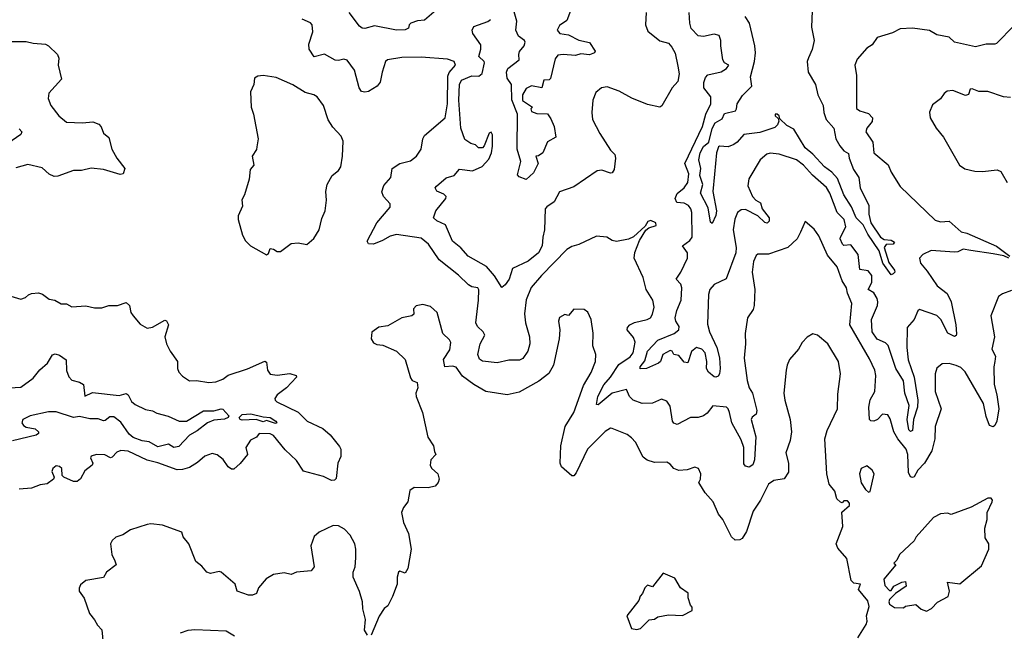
# Model space of a CAD drawing. Extents: x 1552294 to 1694791, y 811929 to 917222.
# Tile 479 of 643: x 1671198 to 1676809, y 852647 to 856134. Entities that reach past the tile are written whole.
import ezdxf

# ---------------------------------------------------------------- set-up
doc = ezdxf.new("R2010")
doc.units = 0

msp = doc.modelspace()

# ---------------------------------------------------------------- linework, layer by layer
at = {"layer": '0CON10XD'}
for points in [[(1673571.7, 856188.3), (1673505, 856131.1), (1673465, 856128.1), (1673426.7, 856115), (1673416.7, 856105), (1673413.3, 856085), (1673394.3, 856075.7), (1673345, 856074.5), (1673220.7, 856099.3), (1673165, 856083.8), (1673150, 856085), (1673135, 856096.7), (1673076.2, 856175)], [(1674768, 856175), (1674764.1, 856104.1), (1674777.7, 856067.7), (1674845, 856013.3), (1674895, 856000), (1674915, 855976.7), (1674932.3, 855942.3), (1674949.2, 855869.2), (1674956, 855825), (1674947.6, 855782.4), (1674916, 855745), (1674857.5, 855642.5), (1674845, 855635.8), (1674775, 855650), (1674686.4, 855686.4), (1674615, 855725.6), (1674545, 855751.5), (1674514, 855745), (1674482, 855718), (1674464.4, 855675), (1674457.5, 855605), (1674462.5, 855565), (1674503.5, 855485), (1674565, 855390), (1674589.2, 855365), (1674593.1, 855345), (1674585, 855280), (1674575, 855261.2), (1674565, 855259.2), (1674515, 855275.8), (1674488.3, 855271.7), (1674355, 855181.4), (1674275, 855152), (1674244.2, 855095), (1674202.1, 855067.9), (1674192.2, 855055), (1674187.9, 854935), (1674179.6, 854895), (1674174.6, 854845), (1674153.6, 854805), (1674095, 854758.1), (1674006.2, 854715), (1673986.7, 854655), (1673965, 854621.4), (1673945, 854606.2), (1673902.7, 854672.7), (1673857.4, 854727.4), (1673754.3, 854785), (1673712.6, 854832.6), (1673665, 854871.2), (1673624.5, 854964.5), (1673575, 854988), (1673556, 855005), (1673568.9, 855045), (1673625.8, 855115), (1673628, 855125), (1673615, 855139.2), (1673575, 855156.2), (1673566, 855175), (1673572.5, 855185), (1673628.1, 855231.9), (1673673.8, 855246.2), (1673705, 855281.1), (1673778.3, 855271.7), (1673833.1, 855296.9), (1673870.8, 855339.2), (1673886, 855374), (1673892.6, 855412.6), (1673892.3, 855477.7), (1673885, 855492), (1673873.8, 855486.2), (1673845.7, 855415), (1673835, 855403.3), (1673813, 855403), (1673795, 855420), (1673768.3, 855428.3), (1673735, 855450), (1673712.5, 855515), (1673699.7, 855675), (1673703.8, 855765), (1673715, 855788.8), (1673775, 855813.3), (1673815, 855811.3), (1673833, 855827), (1673847.2, 855887.2), (1673845.7, 855895.7), (1673814.4, 855925), (1673826, 855965), (1673825, 855990), (1673780, 856055), (1673776.2, 856075), (1673786.7, 856095), (1673865, 856123.1), (1673880.5, 856135)], [(1674337.1, 856185), (1674315, 856130), (1674275, 856100.6), (1674260, 856075), (1674276.2, 856055), (1674325, 856047.5), (1674385, 856017.8), (1674445, 856003.1), (1674476.5, 855955), (1674473.6, 855945), (1674445, 855933.4), (1674395, 855939.6), (1674365, 855928.9), (1674294.7, 855935.3), (1674265, 855931.1), (1674248.5, 855911.5), (1674221.9, 855798.1), (1674215, 855792), (1674185, 855790), (1674174, 855746), (1674115, 855756.7), (1674085, 855742.5), (1674062.5, 855705), (1674063.6, 855673.6), (1674120, 855635), (1674110, 855625), (1674115, 855610), (1674145, 855600), (1674205, 855596.7), (1674225, 855568.8), (1674244.3, 855525), (1674253.8, 855465), (1674205, 855437.5), (1674180, 855375), (1674155, 855357.5), (1674140, 855355), (1674152.5, 855315), (1674125, 855260.8), (1674085, 855222.5), (1674045, 855237.5), (1674035, 855250), (1674052.9, 855325), (1674033.3, 855396.7), (1674034.2, 855595), (1674003.1, 855676.9), (1674001.2, 855765), (1673975, 855800), (1673972.5, 855835), (1673980.5, 855855), (1674044.4, 855905), (1674041.9, 855935), (1674046.8, 855953.2), (1674072, 855985), (1674078.6, 856005), (1674074, 856015), (1674040.9, 856040.9), (1674024.4, 856075), (1674030.5, 856125), (1674008, 856205)], [(1676835, 854774.7), (1676806.9, 854786.9), (1676745, 854799.3), (1676617.4, 854817.4), (1676575, 854825.8), (1676545, 854810.8), (1676525, 854808), (1676391.6, 854818.4), (1676344.4, 854795.6), (1676326.5, 854775), (1676330.5, 854745), (1676369.5, 854699.5), (1676426.3, 854616.3), (1676482.7, 854572.7), (1676506.9, 854525), (1676533.3, 854395), (1676536.5, 854343.5), (1676535, 854334.2), (1676525, 854326.9), (1676487.3, 854347.3), (1676446.6, 854425), (1676425, 854447.3), (1676325, 854481.2), (1676315.8, 854474.2), (1676295, 854423.8), (1676255, 854378.8), (1676253.1, 854265), (1676260.2, 854195), (1676294.4, 854095), (1676315.6, 853964.4), (1676315.2, 853925), (1676291.1, 853855), (1676285, 853791.2), (1676275, 853785.5), (1676264, 853795), (1676254.6, 853855), (1676266.2, 853935), (1676241.5, 854005), (1676234.7, 854075), (1676190.6, 854145), (1676147, 854277), (1676131, 854291), (1676085, 854311.6), (1676055.4, 854355), (1676051.8, 854425), (1676085.8, 854504.2), (1676089, 854525), (1676084.4, 854545), (1676066, 854576), (1676032.3, 854595), (1676053.9, 854635), (1676053.8, 854675), (1676032.6, 854702.6), (1675985, 854709.5), (1675975.9, 854795), (1675935, 854851.1), (1675895, 854845.9), (1675886.5, 854855), (1675873.5, 854885), (1675874.8, 854895), (1675906.1, 854953.9), (1675895.7, 854995), (1675856.7, 855035), (1675814.4, 855144.4), (1675795, 855176.5), (1675716.7, 855246.7), (1675665, 855304.4), (1675624.6, 855334.6), (1675525, 855367.8), (1675475, 855372.5), (1675455, 855367.1), (1675418, 855335), (1675352.6, 855227.4), (1675347, 855187), (1675374.5, 855125), (1675392.9, 855105), (1675419.1, 855089.1), (1675429.1, 855055), (1675468.6, 855005), (1675469.2, 854985), (1675456.9, 854973.1), (1675445, 854977.1), (1675405.1, 855015.1), (1675335, 855051.8), (1675309.4, 855050.6), (1675288.9, 855035), (1675272.6, 854997.4), (1675264.2, 854935.8), (1675280.8, 854835), (1675279.4, 854805), (1675224.4, 854655.6), (1675155, 854624.2), (1675130.6, 854595), (1675123.5, 854566.5), (1675117.3, 854397.3), (1675128.2, 854355), (1675170, 854265), (1675185.9, 854205.9), (1675189.2, 854145), (1675185.8, 854115), (1675178.3, 854101.7), (1675165, 854095.2), (1675155, 854098.4), (1675123.9, 854123.9), (1675112.6, 854145), (1675113.4, 854185), (1675103.3, 854235), (1675085, 854255.2), (1675055, 854265.3), (1675026.9, 854243.1), (1675005, 854177.1), (1674985, 854182.1), (1674955, 854220), (1674925.5, 854225.5), (1674916.4, 854245), (1674905, 854248.2), (1674863.3, 854225), (1674848.9, 854185), (1674837.9, 854175), (1674770, 854145), (1674733.1, 854143.1), (1674733.8, 854155), (1674760.4, 854189.6), (1674775, 854243.3), (1674833.8, 854306.2), (1674926.9, 854345), (1674954.6, 854365.4), (1674956.7, 854385), (1674936.1, 854415), (1674934.1, 854435), (1674943.3, 854476.7), (1674968.2, 854535), (1674970.7, 854605), (1674965.2, 854625.2), (1674938.8, 854655), (1674965.9, 854694.1), (1675003.8, 854775), (1675004.1, 854805), (1674975.5, 854845), (1675016.9, 854875), (1675030, 854895), (1675027.5, 855035), (1675023.2, 855055), (1675009.1, 855075), (1674985, 855087.8), (1674942.3, 855092.3), (1674934, 855115), (1674945, 855142.5), (1674984.1, 855175), (1675005.2, 855205), (1675011.6, 855255), (1674988.9, 855315), (1675089.1, 855525), (1675107.6, 855595), (1675136.5, 855655), (1675135.7, 855695), (1675095.8, 855745), (1675096.2, 855776.2), (1675106, 855805), (1675120.3, 855819.7), (1675195, 855836.9), (1675226, 855855), (1675240, 855875), (1675215, 855888.8), (1675205.7, 855905.7), (1675192.9, 855985), (1675194.3, 856015), (1675184.2, 856044.2), (1675155, 856052), (1675095, 856038), (1675065, 856042.5), (1675025, 856084), (1675016.5, 856115), (1675013.1, 856175)], [(1675714.7, 856185.3), (1675711, 856091), (1675725.6, 856015), (1675714.4, 855964.4), (1675693.3, 855916.7), (1675684.7, 855894.7), (1675690.5, 855835), (1675733.5, 855765), (1675746, 855706), (1675776.9, 855645), (1675781.2, 855605), (1675793.9, 855565), (1675837.1, 855515), (1675848.5, 855455), (1675871.3, 855415), (1675895, 855386.9), (1675920.6, 855370.6), (1675924.1, 855345), (1675949, 855279), (1675980.4, 855235), (1675987.2, 855175), (1676036.6, 855075), (1676037.3, 855025), (1676048.1, 854975), (1676103.1, 854895), (1676125, 854881.5), (1676165, 854876.4), (1676182.5, 854865), (1676176.1, 854853.9), (1676135, 854852.2), (1676123.6, 854835), (1676150.5, 854750.5), (1676183.3, 854705), (1676185.5, 854695), (1676175, 854684.5), (1676165, 854680), (1676116.2, 854745), (1676095.8, 854815.8), (1676030.5, 854910.5), (1676004.7, 854964.7), (1675965, 855004.4), (1675937.8, 855067.8), (1675894.9, 855134.9), (1675857.7, 855227.7), (1675825.6, 855265.6), (1675784.8, 855294.8), (1675717.9, 855367.9), (1675674.2, 855404.2), (1675610.4, 855510.4), (1675569.8, 855529.8), (1675529.3, 855569.3), (1675526, 855585), (1675515, 855596.2), (1675504, 855595), (1675502.5, 855585), (1675520.8, 855570.8), (1675523.8, 855555), (1675516.9, 855535), (1675501, 855519), (1675415, 855491.3), (1675325, 855480), (1675287.3, 855435), (1675267.8, 855422.2), (1675235, 855409.1), (1675186.8, 855413.2), (1675180.9, 855409.1), (1675169.3, 855375), (1675157.5, 855252.5), (1675147.9, 855155), (1675168.9, 855045), (1675165, 855017.5), (1675145, 854972.5), (1675135, 854980), (1675121.9, 855061.9), (1675078.2, 855145), (1675090, 855195), (1675074.2, 855245), (1675079, 855285), (1675068.1, 855335), (1675074.8, 855375), (1675095, 855411.2), (1675124.3, 855435), (1675144.4, 855514.4), (1675161.8, 855545), (1675201.6, 855568.4), (1675215, 855598.9), (1675276.2, 855615), (1675283.3, 855625), (1675287.2, 855655), (1675317.4, 855702.6), (1675370, 855755), (1675362.4, 855807.6), (1675385.3, 855895), (1675391.1, 855945), (1675388, 855985), (1675357.7, 856115), (1675332.1, 856152.1)], [(1676850.8, 854589.2), (1676798.3, 854571.7), (1676776.2, 854555), (1676732.5, 854445), (1676753.1, 854325), (1676738.5, 854255), (1676758.1, 854215), (1676754.5, 854184.5), (1676748.8, 854155), (1676751.8, 854055), (1676767.3, 853995), (1676778.1, 853915), (1676767.1, 853845), (1676755, 853820), (1676745, 853812.5), (1676725, 853820), (1676705, 853872.5), (1676690, 853945), (1676585, 854127.1), (1676560.3, 854150.3), (1676535, 854162), (1676495, 854174), (1676455, 854172), (1676425, 854146.7), (1676414.5, 854115.5), (1676414.2, 854015), (1676449.2, 853915), (1676414.4, 853815), (1676413.6, 853745), (1676395.8, 853675), (1676354.6, 853605.4), (1676315.4, 853565), (1676295, 853528), (1676285, 853523.8), (1676275, 853527.5), (1676262.8, 853552.8), (1676258.4, 853655), (1676250, 853685), (1676202, 853745), (1676178.5, 853785), (1676158.8, 853858.8), (1676145, 853881.1), (1676115, 853884), (1676085.5, 853854.5), (1676065, 853845.3), (1676047.4, 853847.4), (1676040.4, 853855), (1676037.1, 853925), (1676044.3, 853965.7), (1676070.8, 854015), (1676077.3, 854105), (1676070.5, 854135), (1676040.4, 854200.4), (1675928.8, 854395), (1675939.5, 854515), (1675915.8, 854574.2), (1675910, 854605), (1675885.6, 854645), (1675856.9, 854725), (1675801.9, 854791.9), (1675751.2, 854901.2), (1675725, 854940), (1675675, 854982.5), (1675647.7, 854922.3), (1675628.8, 854885), (1675575, 854836), (1675465, 854797.5), (1675405, 854798), (1675395, 854790), (1675379.6, 854755), (1675371.8, 854695), (1675386.7, 854595), (1675384.4, 854505), (1675377.5, 854482.5), (1675345.8, 854434.2), (1675331.4, 854345), (1675334.6, 854285), (1675326.2, 854205), (1675343.6, 854076.4), (1675355.3, 854035), (1675373.8, 854003.8), (1675398.8, 853905), (1675394.6, 853885.4), (1675372.3, 853867.7), (1675366.2, 853853.8), (1675392.4, 853755), (1675386.2, 853623.8), (1675375, 853595.8), (1675355, 853582), (1675335, 853588), (1675325, 853601.2), (1675324.3, 853694.3), (1675309.4, 853739.4), (1675255.5, 853835), (1675242.5, 853895), (1675235, 853915.8), (1675225, 853924.3), (1675147.7, 853932.3), (1675115, 853890.8), (1675095, 853875.6), (1675065, 853866.7), (1675020, 853865), (1674945, 853826.2), (1674925, 853834), (1674917.5, 853845), (1674905, 853930), (1674885, 853959.2), (1674855, 853970.8), (1674805, 853947.1), (1674745.9, 853945.9), (1674693.3, 853965), (1674673.8, 853985), (1674656.1, 854026.1), (1674574.6, 854005.4), (1674495, 853937.5), (1674485, 853940), (1674493.3, 853985), (1674526.9, 854053.1), (1674565, 854096.2), (1674612.7, 854167.3), (1674677.6, 854212.4), (1674693.9, 854235), (1674705.3, 854295.3), (1674695, 854322.5), (1674660, 854365), (1674661.7, 854378.3), (1674675, 854393.3), (1674701.9, 854408.1), (1674774.6, 854425.4), (1674792.5, 854435), (1674804.5, 854455), (1674814.5, 854495), (1674806.7, 854535), (1674768.6, 854595), (1674751.4, 854665), (1674699.4, 854775), (1674703.7, 854806.3), (1674730.8, 854875), (1674766.4, 854933.6), (1674783, 854947), (1674825, 854960), (1674822.5, 854975), (1674795, 854990), (1674777, 854983), (1674763, 854957), (1674695, 854896.7), (1674667.3, 854882.7), (1674599.5, 854869.5), (1674575, 854876), (1674544.2, 854894.2), (1674485, 854899.2), (1674385, 854851.4), (1674345, 854841.4), (1674315, 854823.5), (1674170.8, 854675), (1674113.4, 854606.6), (1674085, 854536.2), (1674075, 854457.5), (1674080.4, 854405), (1674102.2, 854325), (1674104.4, 854285), (1674094.4, 854245), (1674065, 854202.5), (1674046.3, 854193.7), (1673985, 854192.1), (1673917.9, 854177.9), (1673835, 854187.1), (1673818.5, 854198.5), (1673808.5, 854225), (1673821.2, 854285), (1673848.2, 854335), (1673840, 854355), (1673806, 854385), (1673798.2, 854405), (1673813.3, 854535), (1673814.3, 854594.3), (1673808, 854605), (1673775, 854611.1), (1673755, 854621.8), (1673697.9, 854677.9), (1673587.5, 854765), (1673527.8, 854855), (1673485, 854888.6), (1673345, 854909.3), (1673309.4, 854900.6), (1673265, 854874.2), (1673215, 854854.7), (1673185.7, 854855.7), (1673178.6, 854871.4), (1673233.3, 854975), (1673308.6, 855065), (1673308.6, 855085), (1673270.8, 855125), (1673262.3, 855152.3), (1673272.2, 855187.8), (1673312.5, 855235), (1673321.4, 855285), (1673365, 855313.3), (1673425, 855330), (1673459.2, 855355), (1673485.8, 855395), (1673495.7, 855454.3), (1673505.5, 855474.5), (1673622.5, 855575), (1673636.1, 855653.9), (1673637.5, 855812.5), (1673646.2, 855833.8), (1673681.2, 855875), (1673674.4, 855895), (1673635, 855908.5), (1673485, 855921), (1673375, 855918.5), (1673293.1, 855905), (1673282.5, 855895), (1673264.1, 855835), (1673252.7, 855777.3), (1673235.2, 855754.8), (1673185, 855724.6), (1673165, 855720.4), (1673145, 855724.4), (1673131.5, 855745), (1673106, 855846), (1673063.6, 855903.6), (1673045, 855909.5), (1673015, 855900.7), (1672995, 855902.5), (1672935, 855937.3), (1672875, 855922.2), (1672846.9, 855965), (1672846, 855994), (1672867.4, 856065), (1672865.4, 856105), (1672855, 856116.9), (1672807, 856137)], [(1676865, 856101.4), (1676765, 855998.8), (1676755, 855993.8), (1676705, 855994.4), (1676645, 855978.9), (1676526, 856006), (1676494.3, 856034.3), (1676425, 856048.5), (1676382.6, 856072.6), (1676285.4, 856085.4), (1676215, 856082.7), (1676171.7, 856058.3), (1676085, 856032.9), (1676055, 855991.2), (1676025, 855971.2), (1675970.9, 855909.1), (1675957.5, 855875), (1675967.5, 855815), (1675967.3, 855765), (1675967.5, 855627.5), (1675985, 855613.5), (1676035, 855599.4), (1676058.4, 855575), (1676055, 855554.3), (1676025.8, 855515), (1676019.2, 855495), (1676058.9, 855435), (1676065.4, 855375.4), (1676146.2, 855306.2), (1676163.8, 855265), (1676215, 855183.8), (1676415, 854991.2), (1676445, 854981.9), (1676495, 854985.6), (1676562.5, 854925), (1676595, 854916.2), (1676765, 854843.1), (1676841.4, 854785)], [(1671145, 856010), (1671235, 856010), (1671275, 856000), (1671343.9, 855993.9), (1671362.5, 855985), (1671412.5, 855935), (1671420, 855915), (1671416.2, 855875), (1671436.7, 855795), (1671364, 855715), (1671360, 855685), (1671375.8, 855645), (1671420.8, 855585), (1671465, 855550.6), (1671555, 855545.5), (1671615, 855552.2), (1671648.3, 855538.3), (1671662.5, 855522.5), (1671675, 855487.5), (1671705, 855462.5), (1671722.5, 855395), (1671752, 855345), (1671796.7, 855285), (1671787.5, 855255), (1671769.5, 855250.5), (1671675, 855280.6), (1671605, 855288.1), (1671550, 855275), (1671505, 855273.8), (1671415, 855241.4), (1671395, 855240), (1671365, 855252.5), (1671325, 855290), (1671245, 855308.1), (1671175, 855289.2)], [(1672605, 854793.3), (1672615, 854800), (1672625, 854830), (1672645, 854826.2), (1672665, 854813.3), (1672685, 854812.5), (1672745, 854857.5), (1672785, 854862.5), (1672835, 854852.5), (1672873.6, 854886.4), (1672903.8, 854936.2), (1672919.5, 855000.5), (1672938, 855045), (1672945.7, 855105), (1672942, 855155), (1672950, 855195), (1672978, 855245), (1673013.8, 855275), (1673028, 855295), (1673038, 855355), (1673041.7, 855441.7), (1673030.5, 855470.5), (1672982.1, 855522.1), (1672955, 855563.3), (1672928.6, 855645), (1672893.8, 855695), (1672873.9, 855706.1), (1672825, 855718.8), (1672755, 855763.3), (1672660, 855805), (1672585, 855816.7), (1672555, 855812.5), (1672535, 855800), (1672532.5, 855765), (1672513.6, 855723.6), (1672516.2, 855635), (1672530, 855595), (1672556, 855455), (1672548.3, 855408.3), (1672547, 855393), (1672523.3, 855355), (1672532.5, 855305), (1672510.7, 855279.3), (1672506.1, 855223.9), (1672478.8, 855135), (1672463.8, 855106.2), (1672468.3, 855071.7), (1672443.3, 855015), (1672443.3, 854995), (1672466.7, 854905), (1672485, 854872.5), (1672513.9, 854843.9), (1672605, 854793.3)], [(1676845, 855691.2), (1676805, 855694), (1676715, 855724.4), (1676664.4, 855724.4), (1676625, 855740), (1676615, 855737.5), (1676605, 855707.5), (1676587.7, 855702.3), (1676515, 855730), (1676484.1, 855725.9), (1676466.1, 855713.9), (1676445, 855683.3), (1676400.7, 855649.3), (1676383.6, 855606.4), (1676386.7, 855575), (1676420.8, 855515), (1676462.5, 855465), (1676554.1, 855304.1), (1676584.1, 855284.1), (1676641.2, 855271.2), (1676685, 855268), (1676768.3, 855278.3), (1676789.3, 855269.3), (1676796.7, 855255), (1676825.9, 855205.9)], [(1671195, 855512.5), (1671210, 855495), (1671205, 855480), (1671105, 855410.5)], [(1671147.7, 854557.7), (1671205, 854540), (1671230.7, 854549.3), (1671247.5, 854565), (1671265, 854573.8), (1671305, 854577.1), (1671328.3, 854568.3), (1671365, 854540.8), (1671397.5, 854535), (1671433.6, 854513.6), (1671465, 854513.3), (1671495, 854497.5), (1671575, 854502), (1671625, 854491.4), (1671665, 854492), (1671705, 854503.8), (1671755, 854504), (1671805, 854522), (1671823.8, 854505), (1671832, 854465), (1671844, 854445), (1671885, 854397.5), (1671925, 854375.8), (1671955, 854380.6), (1672025, 854421.2), (1672035, 854417.5), (1672046.2, 854395), (1672025.6, 854325), (1672034.3, 854285), (1672054.4, 854245), (1672096.7, 854185), (1672097.5, 854145), (1672105, 854124), (1672125, 854100.8), (1672165, 854075.8), (1672205, 854076.7), (1672275, 854065.5), (1672315, 854068.9), (1672355, 854084.3), (1672385, 854106.9), (1672496.2, 854143.8), (1672595, 854187.1), (1672605, 854181.2), (1672610, 854135), (1672625, 854113.5), (1672665, 854106.4), (1672737.2, 854117.2), (1672773.8, 854105), (1672776, 854095), (1672718.6, 854035), (1672664.3, 853995), (1672652, 853975), (1672654.2, 853965), (1672663.8, 853955), (1672785, 853895.8), (1672836.7, 853845), (1672925, 853802.5), (1672966.4, 853766.4), (1673021.1, 853701.1), (1673027.1, 853685), (1673027.3, 853642.7), (1673011.2, 853605), (1673001.7, 853518.3), (1672991.7, 853508.3), (1672973.8, 853506.2), (1672929.2, 853529.2), (1672815, 853560.3), (1672775, 853620.8), (1672711, 853681), (1672645, 853762.5), (1672625, 853773.2), (1672562.5, 853775), (1672546.4, 853753.6), (1672513.6, 853736.4), (1672486.7, 853695), (1672496.7, 853655), (1672455, 853603.3)], [(1675975, 852610), (1676022.5, 852685), (1676027.8, 852705), (1676024.2, 852735.8), (1676037.9, 852787.9), (1676031.2, 852821.2), (1675977.5, 852885), (1675990, 852915), (1675952.3, 852922.3), (1675935.8, 852935.8), (1675911.7, 853061.7), (1675860.9, 853120.9), (1675850.8, 853145), (1675888.8, 853245), (1675883, 853327), (1675927.5, 853365), (1675927, 853377), (1675915, 853390), (1675895, 853390), (1675885, 853380), (1675875, 853382.5), (1675855, 853402.5), (1675842.5, 853445), (1675810, 853485), (1675798, 853545), (1675787.1, 853745), (1675799.1, 853790.9), (1675857.5, 853915), (1675860.3, 853999.7), (1675875.7, 854115), (1675864.2, 854185), (1675803.8, 854285), (1675745, 854336.2), (1675717, 854343), (1675685, 854323.3), (1675656.4, 854293.6), (1675636.7, 854255), (1675585, 854196.7), (1675570.8, 854165), (1675566, 854136), (1675553.1, 854005), (1675558.1, 853965), (1675588, 853855), (1675595.7, 853785), (1675589.2, 853735), (1675564.4, 853665), (1675580, 853605), (1675579.4, 853555), (1675555, 853517.1), (1675495, 853506.9), (1675464.4, 853485), (1675419.5, 853395), (1675377.6, 853332.4), (1675340, 853215), (1675315, 853176), (1675301.4, 853168.6), (1675275, 853166.7), (1675255, 853186.2), (1675205.6, 853285), (1675180.6, 853315), (1675149.2, 853385), (1675105, 853436.2), (1675074, 853485), (1675068.8, 853495), (1675078, 853515), (1675078.6, 853545), (1675065.6, 853575.6), (1675045, 853582.5), (1675001.7, 853568.3), (1674955, 853564), (1674925.6, 853575.6), (1674905, 853600), (1674885, 853611.5), (1674815, 853610), (1674773.2, 853623.2), (1674750.2, 853640.2), (1674707.1, 853725), (1674685, 853750.8), (1674658.9, 853768.9), (1674575, 853803.8), (1674565, 853806), (1674535, 853785.6), (1674433.3, 853685), (1674369.7, 853550.3), (1674356.1, 853533.9), (1674345, 853533.3), (1674285.8, 853585), (1674278.5, 853605), (1674281.9, 853705), (1674306.2, 853815), (1674356.1, 853895), (1674410.8, 854049.2), (1674455, 854123.1), (1674478.8, 854185), (1674480.5, 854225), (1674464.4, 854275), (1674466.2, 854346.2), (1674454, 854425), (1674435, 854466.7), (1674415, 854481.2), (1674355.9, 854484.1), (1674325, 854446.7), (1674305, 854453.8), (1674273.4, 854436.6), (1674268.6, 854415), (1674275.6, 854365), (1674272.9, 854315), (1674240.4, 854165), (1674213.2, 854116.8), (1674156.8, 854073.2), (1674045, 854011.1), (1673975, 853995.7), (1673855, 854014.6), (1673785, 854053.6), (1673720.7, 854100.7), (1673685, 854152.2), (1673665, 854159.2), (1673620, 854155), (1673613.9, 854196.1), (1673649.1, 854250.9), (1673654.3, 854294.3), (1673647.9, 854307.9), (1673610, 854345), (1673576, 854465), (1673539.7, 854499.7), (1673495, 854510.8), (1673457, 854503), (1673441.2, 854485), (1673444, 854455), (1673433.3, 854445), (1673375, 854433.8), (1673295, 854389.2), (1673245, 854381.2), (1673205, 854352.5), (1673201.2, 854315), (1673215, 854291.2), (1673232.2, 854282.2), (1673267.4, 854277.4), (1673345, 854243.3), (1673395, 854197.5), (1673425, 854092.5), (1673435, 854077.5), (1673462.5, 854065), (1673466.7, 854035), (1673456.2, 854005), (1673458, 853985), (1673493.8, 853895), (1673523, 853753), (1673556.7, 853705), (1673561.7, 853671.7), (1673568.8, 853655), (1673540, 853625), (1673536.7, 853595), (1673545, 853577.5), (1673580, 853545), (1673588.8, 853515), (1673583.3, 853495), (1673565, 853473.8), (1673525, 853464.3), (1673445, 853467.5), (1673421.2, 853448.8), (1673410, 853385), (1673385, 853352.5), (1673374, 853325), (1673385, 853267.5), (1673414.2, 853205), (1673428.6, 853115), (1673410, 853005), (1673395, 852977.5), (1673365, 852990), (1673356.4, 852983.6), (1673348, 852955), (1673348, 852915), (1673323.3, 852845), (1673295, 852792.5), (1673275, 852777.5), (1673246.4, 852733.6), (1673200, 852625)], [(1671105, 854032.7), (1671205, 854039.6), (1671275, 854090.4), (1671312.3, 854137.7), (1671356.9, 854175), (1671385, 854222.9), (1671399.7, 854229.7), (1671425, 854220.9), (1671463.3, 854195), (1671463.8, 854133.8), (1671477, 854097), (1671495, 854078.9), (1671538.1, 854068.1), (1671560.6, 854055), (1671568.3, 853988.3), (1671612.2, 854007.8), (1671765, 853991.1), (1671805, 854002.5), (1671816.4, 853995), (1671835, 853957.5), (1671855, 853939.6), (1671915, 853912), (1671955, 853904.2), (1671979.8, 853889.8), (1672043.1, 853873.1), (1672107.5, 853845), (1672148.5, 853845), (1672245, 853904), (1672305, 853904.1), (1672345, 853915.3), (1672355, 853912.5), (1672389.2, 853875), (1672386.4, 853865), (1672365, 853856.3), (1672305, 853851.1), (1672267.3, 853835), (1672209.8, 853790.2), (1672166.2, 853765), (1672105, 853701.5), (1672075.5, 853694.5), (1672045, 853714.7), (1671985, 853698.6), (1671935, 853727.7), (1671895, 853732.8), (1671845, 853752.1), (1671820.9, 853770.9), (1671775, 853839.4), (1671735, 853869), (1671710.8, 853869.2), (1671685, 853848.2), (1671675, 853847.7), (1671645, 853858.6), (1671597.5, 853857.5), (1671537.7, 853872.3), (1671503.5, 853866.5), (1671405, 853897.9), (1671362.5, 853897.5), (1671257.5, 853875), (1671215.5, 853855), (1671209.2, 853835), (1671219.9, 853819.9), (1671235, 853811.4), (1671285, 853801.3), (1671304.6, 853785), (1671304.6, 853775), (1671292, 853765), (1671156.7, 853733.3)], [(1672655, 853831.4), (1672605, 853848.9), (1672585, 853841.8), (1672545, 853853.7), (1672465, 853850.5), (1672453.6, 853853.6), (1672448.6, 853865), (1672465, 853882.4), (1672515, 853887.5), (1672585, 853869.1), (1672625.6, 853865), (1672658, 853845), (1672663.1, 853835), (1672655, 853831.4)], [(1672455, 853603.3), (1672418.3, 853571.7), (1672405, 853571.2), (1672385, 853583.8), (1672356.7, 853626.7), (1672322.8, 853652.8), (1672295, 853661.1), (1672252, 853645), (1672211, 853609), (1672165, 853580.4), (1672125, 853568.6), (1672095, 853568), (1671985, 853607.3), (1671925, 853622.1), (1671815, 853673.9), (1671775, 853677.5), (1671751.1, 853668.9), (1671725, 853640), (1671715, 853636.7), (1671683.9, 853653.9), (1671635, 853655.6), (1671605, 853645.8), (1671600.8, 853635), (1671613.8, 853605), (1671611.2, 853595), (1671568.1, 853561.9), (1671545, 853516.2), (1671525, 853501.2), (1671505, 853500.8), (1671450, 853525), (1671440, 853535), (1671437.5, 853575), (1671425, 853586.7), (1671405, 853590), (1671387.5, 853575), (1671381.7, 853558.3), (1671393.3, 853525), (1671390, 853515), (1671355, 853487.5), (1671315, 853482.9), (1671265, 853463.6), (1671195, 853457.9)], [(1676035, 853440), (1676045, 853443.3), (1676066.7, 853545), (1676056.4, 853566.4), (1676025, 853590), (1675992.5, 853575), (1675983.3, 853545), (1675994, 853494), (1676017.5, 853455), (1676035, 853440)], [(1676365, 852762.5), (1676395, 852776.7), (1676427.4, 852812.6), (1676490, 852845), (1676496.2, 852875), (1676485, 852927.5), (1676555, 852918), (1676679.2, 853020.8), (1676721.2, 853115), (1676721.2, 853145), (1676700.7, 853180.7), (1676697.5, 853235), (1676711.2, 853285), (1676712, 853325), (1676740, 853385), (1676742, 853395), (1676735, 853405.8), (1676715, 853405.8), (1676620, 853355), (1676506.4, 853313.6), (1676485, 853320), (1676445, 853317.5), (1676405, 853296.7), (1676306.7, 853185), (1676295, 853163.3), (1676211.2, 853085), (1676197, 853053), (1676180, 853035), (1676190, 853025), (1676123.3, 852945), (1676128.3, 852908.3), (1676155, 852880), (1676165, 852880), (1676180, 852905), (1676225, 852927.5), (1676245, 852930), (1676250, 852905), (1676188.3, 852861.7), (1676155, 852827.5), (1676150, 852815), (1676155, 852802.5), (1676182.3, 852782.3), (1676235, 852780), (1676245, 852790), (1676305, 852800), (1676335, 852772.5), (1676365, 852762.5)], [(1673180, 852625), (1673163.6, 852653.6), (1673168.8, 852715), (1673153.3, 852775), (1673151.2, 852815), (1673134.2, 852874.2), (1673098.8, 852955), (1673098.8, 852985), (1673108.8, 853015), (1673114.2, 853065.8), (1673114.2, 853115), (1673107.5, 853145), (1673080.6, 853195), (1673049.7, 853229.7), (1673015, 853248.8), (1672985, 853250), (1672905, 853212.5), (1672875, 853187.5), (1672857.5, 853135), (1672876.7, 853015), (1672858.3, 852991.7), (1672775, 852983.3), (1672745, 852970), (1672705, 852980), (1672645, 852970), (1672603, 852947), (1672558.8, 852895), (1672546.8, 852863.2), (1672525, 852852.5), (1672502.4, 852852.4), (1672436.2, 852875), (1672425, 852915.8), (1672345, 852983.8), (1672335, 852988), (1672285, 852975.6), (1672264.4, 852984.4), (1672235, 853018.8), (1672202, 853045), (1672162, 853145), (1672130, 853185), (1672121.9, 853211.9), (1672012, 853252), (1671945, 853259.2), (1671923.8, 853256.2), (1671829.2, 853225), (1671785, 853196.2), (1671745, 853183.3), (1671725, 853163.8), (1671715.8, 853145), (1671722.5, 853085), (1671739.3, 853049.3), (1671747.5, 853025), (1671692.5, 852985), (1671676.1, 852953.9), (1671575, 852936.7), (1671545, 852912.5), (1671536.4, 852893.6), (1671536.7, 852875), (1671566, 852835), (1671595, 852747.5), (1671625, 852712.5), (1671641.2, 852681.2), (1671666.7, 852655), (1671673.3, 852575)], [(1674715, 852656.7), (1674735, 852662.5), (1674785, 852712.5), (1674815, 852716.7), (1674835, 852730), (1674895, 852740), (1674975, 852737.5), (1675030, 852765), (1675030, 852785), (1675020, 852795), (1675007, 852837), (1675007.5, 852865), (1674964.3, 852894.3), (1674930.7, 852950.7), (1674865, 852977.5), (1674805, 852900), (1674775, 852910), (1674760, 852895), (1674747, 852863), (1674733, 852847), (1674727, 852823), (1674657.5, 852735), (1674683.6, 852663.6), (1674715, 852656.7)], [(1672115, 852638.8), (1672157, 852653), (1672195, 852658), (1672375, 852650), (1672421.7, 852621.7)]]:
    msp.add_lwpolyline(points, dxfattribs=at)

doc.saveas('drawing.dxf')
